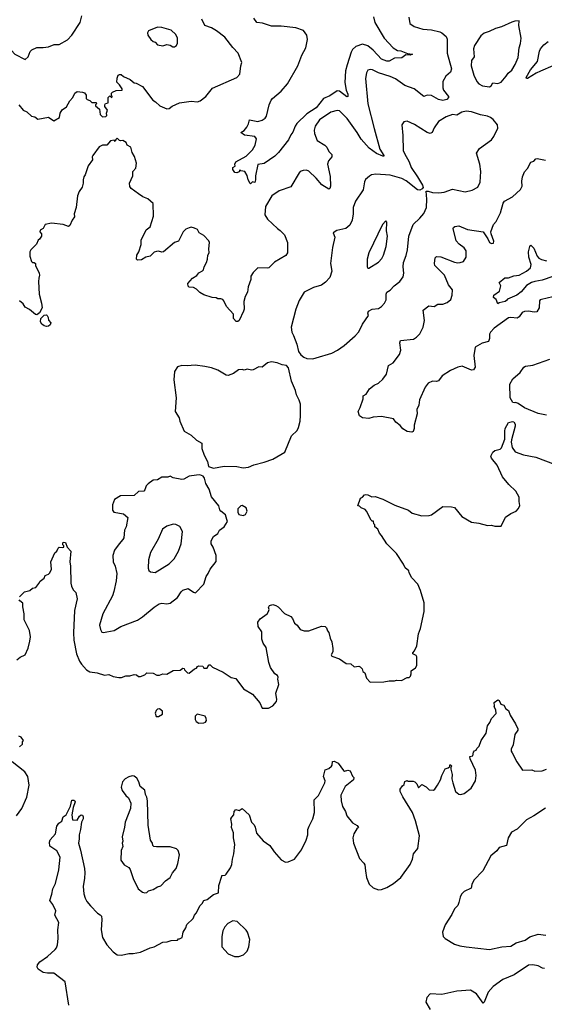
# Model space of a CAD drawing. Extents: x 1954678 to 2060275, y 904822 to 1016299.
# Tile 417 of 467: x 2049282 to 2054243, y 969543 to 978850. Entities that reach past the tile are written whole.
import ezdxf

# ---------------------------------------------------------------- set-up
doc = ezdxf.new("R2010")
doc.units = 0

msp = doc.modelspace()

# ---------------------------------------------------------------- linework, layer by layer
at = {"layer": '0CON20XD'}
for points in [[(2052962.5, 978875), (2052972.5, 978815), (2053012.5, 978785), (2053095, 978759.2), (2053175, 978754.3), (2053255, 978734.3), (2053275.5, 978725.5), (2053315, 978691.2), (2053325.7, 978665), (2053323.1, 978535), (2053367.1, 978385), (2053356, 978355), (2053313.3, 978315), (2053283.5, 978266.5), (2053284.4, 978205), (2053290, 978185), (2053337.1, 978125), (2053338.6, 978115), (2053321.2, 978095), (2053283.1, 978086.9), (2053242.5, 978095), (2053175, 978134.4), (2053135, 978138.1), (2053102.7, 978122.7), (2053013.8, 978195), (2052925, 978226.5), (2052835, 978291.1), (2052785, 978313.5), (2052676.8, 978346.8), (2052620, 978375), (2052595, 978379.5), (2052575, 978372.9), (2052561.5, 978348.5), (2052552.1, 978295), (2052573.6, 978055), (2052635, 977822.5), (2052687.5, 977625), (2052725.8, 977565), (2052725, 977560), (2052715, 977559.2), (2052655, 977586.5), (2052586.9, 977636.9), (2052512, 977722), (2052473.8, 977785), (2052379.5, 977915), (2052305, 977987.1), (2052285, 977991.4), (2052225, 977976.7), (2052116.9, 977903.1), (2052075.7, 977845), (2052067.1, 977805), (2052069.2, 977775), (2052095, 977708.8), (2052167.5, 977665), (2052185.7, 977645), (2052205.4, 977605.4), (2052232.9, 977575), (2052232.9, 977555), (2052202.2, 977515), (2052194.5, 977485), (2052216.8, 977366.8), (2052222.5, 977275), (2052215.6, 977254.4), (2052205, 977248), (2052138.1, 977288.1), (2052085, 977353.1), (2052015, 977419.2), (2051995, 977427.5), (2051964.3, 977425.7), (2051935.6, 977414.4), (2051925, 977403.8), (2051845, 977269.2), (2051735, 977232.2), (2051666.3, 977183.7), (2051606.4, 977085), (2051601.1, 977005), (2051625, 976963.3), (2051720, 976875), (2051746.9, 976856.9), (2051785.5, 976815.5), (2051814, 976745), (2051813.8, 976645), (2051799.3, 976620.7), (2051692.7, 976557.3), (2051637.5, 976505), (2051625, 976500), (2051535, 976503.3), (2051488.8, 976461.2), (2051467.5, 976425), (2051466.7, 976395), (2051443.3, 976325), (2051438, 976275), (2051415, 976232.5), (2051401.2, 976185), (2051403.8, 976115), (2051399.2, 976095), (2051356.7, 976005), (2051345, 975996.2), (2051328.3, 975998.3), (2051303.3, 976025), (2051305, 976066.7), (2051239.3, 976139.3), (2051213.6, 976193.6), (2051202.5, 976205), (2051185, 976212.5), (2051155, 976210), (2051141.7, 976221.7), (2051103, 976223), (2051025, 976250), (2050985, 976270), (2050955, 976303.3), (2050925, 976318), (2050885, 976322.5), (2050875, 976330), (2050873.3, 976355), (2050915, 976407.5), (2050956.9, 976433.1), (2050975, 976456.2), (2051012.5, 976475), (2051020, 976485), (2051026.2, 976515), (2051048.8, 976555), (2051058.8, 976585), (2051062.5, 976625), (2051074, 976645), (2051070, 976685), (2051076.2, 976745), (2051070.5, 976760.5), (2051025, 976810), (2050980, 976835), (2050965, 976867.5), (2050935, 976880), (2050905, 976888.8), (2050885, 976883.8), (2050855, 976870), (2050826.9, 976843.1), (2050785, 976756.7), (2050747.7, 976742.3), (2050642.5, 976655), (2050625, 976652), (2050595, 976662), (2050575, 976660), (2050555, 976653.8), (2050515, 976616), (2050475, 976606), (2050435, 976580.8), (2050396.7, 976576.7), (2050387.5, 976585), (2050391.2, 976625), (2050408.8, 976655), (2050432.5, 976725), (2050432.7, 976767.3), (2050480, 976865), (2050515, 976892.5), (2050547, 976993), (2050546.1, 977113.9), (2050495, 977156.2), (2050447.5, 977175), (2050405, 977203.8), (2050337.5, 977255), (2050324.1, 977274.1), (2050320, 977305), (2050353.3, 977375), (2050353.8, 977415), (2050382, 977448), (2050386.2, 977495), (2050367.7, 977557.7), (2050346.2, 977595), (2050333.6, 977643.6), (2050300, 977665), (2050288.3, 977688.3), (2050257, 977707), (2050235, 977703.3), (2050225, 977707.5), (2050205, 977730), (2050191.7, 977718.3), (2050185, 977700), (2050175, 977710), (2050140, 977705), (2050107.5, 977665), (2050065, 977663.3), (2050035, 977646.7), (2049973.8, 977565), (2049968.8, 977555), (2049972.5, 977525), (2049930.3, 977469.7), (2049901.2, 977385), (2049888.8, 977365), (2049882, 977335), (2049883.9, 977303.9), (2049874.2, 977265.8), (2049845, 977226.7), (2049829.2, 977185), (2049815.9, 977074.1), (2049796.7, 977015), (2049800.8, 976985), (2049778.8, 976955), (2049756.7, 976905), (2049745, 976893.8), (2049695, 976914), (2049583.9, 976926.1), (2049525, 976912.5), (2049505, 976877.5), (2049475, 976860), (2049472.5, 976845), (2049490, 976825), (2049487.5, 976805), (2049470, 976775), (2049457.5, 976765), (2049443, 976727), (2049387.5, 976675), (2049380, 976655), (2049380, 976615), (2049393.3, 976565), (2049403.9, 976553.9), (2049420, 976555), (2049432.5, 976545), (2049433.3, 976525), (2049466.2, 976455), (2049470, 976435), (2049464, 976406), (2049460, 976375), (2049465.8, 976255), (2049490.3, 976170.3), (2049494.4, 976125), (2049471.4, 976078.6), (2049445, 976060.6), (2049432.5, 976062.5), (2049375, 976112), (2049335, 976133.8), (2049316.2, 976165), (2049281.7, 976191.7)], [(2049335, 978473.3), (2049362.3, 978497.7), (2049381.7, 978548.3), (2049397.5, 978565), (2049445, 978585.8), (2049505, 978586.2), (2049555, 978594), (2049610, 978615), (2049655, 978616), (2049735, 978660), (2049774, 978705), (2049854.2, 978825), (2049871.4, 978885)], [(2052627.7, 978877.7), (2052640, 978825), (2052727.5, 978675), (2052814.1, 978584.1), (2052855, 978559.4), (2052886.7, 978555), (2052950.7, 978530.7), (2052995.9, 978524.1), (2052975, 978514), (2052935, 978516.7), (2052895, 978489.2), (2052827.5, 978485), (2052775, 978459.4), (2052755, 978458.1), (2052705, 978478), (2052625, 978562.5), (2052575, 978602), (2052525, 978618), (2052462.1, 978597.9), (2052430.9, 978569.1), (2052416.7, 978543.3), (2052377.5, 978422.5), (2052363.2, 978366.8), (2052357.7, 978255), (2052369.1, 978185), (2052385.5, 978145), (2052385, 978122.5), (2052375, 978122), (2052305, 978173.2), (2052285, 978176.8), (2052215, 978131.1), (2052156.4, 978103.6), (2052085, 978015.3), (2051999.2, 977960.8), (2051902.8, 977867.2), (2051886.7, 977845), (2051865, 977787.5), (2051845, 977762.5), (2051824.4, 977715), (2051730.6, 977595), (2051695, 977561.4), (2051595, 977491.2), (2051535, 977481.2), (2051511.4, 977375), (2051512, 977335), (2051505, 977310), (2051485, 977317.5), (2051465, 977297.5), (2051460.7, 977300.7), (2051444, 977335), (2051435, 977377.5), (2051410, 977415), (2051375, 977420), (2051365, 977430), (2051357.5, 977412.5), (2051335, 977403.3), (2051316.4, 977406.4), (2051297.5, 977435), (2051298.3, 977451.7), (2051320, 977465), (2051317.5, 977485), (2051327.5, 977505), (2051425, 977560), (2051485, 977620), (2051507.8, 977665), (2051522.5, 977725), (2051505, 977745.8), (2051409.5, 977759.5), (2051373.3, 977785), (2051405.9, 977804.1), (2051431.2, 977835), (2051446.2, 977865), (2051455, 977902.5), (2051535, 977888), (2051575, 977900), (2051605, 977920), (2051615, 977937.5), (2051641.4, 978045), (2051661.7, 978088.3), (2051674, 978106), (2051755, 978175.7), (2051815.3, 978244.7), (2051912.9, 978415), (2051949.1, 978515), (2051987.1, 978585), (2052003.2, 978663.2), (2051996.7, 978705), (2051965, 978747.5), (2051895, 978772.1), (2051755, 978790), (2051665, 978790), (2051577.4, 978817.4), (2051525, 978822), (2051498, 978865)], [(2049066.2, 978865), (2049060, 978835), (2049020, 978775), (2049023.3, 978745), (2049007, 978703), (2049015, 978677.5), (2049076.4, 978616.4), (2049165, 978586.7), (2049205, 978560), (2049236.7, 978525), (2049335, 978473.3)], [(2049605, 977893.3), (2049660, 977925), (2049666.2, 977965), (2049685, 977997.5), (2049725, 978027.5), (2049755.9, 978084.1), (2049786.2, 978115), (2049803.3, 978155), (2049825, 978170), (2049876.1, 978166.1), (2049895, 978157.5), (2049912.5, 978135), (2049912.5, 978105), (2049920, 978095), (2049945, 978087.5), (2049965, 978067.5), (2050006.4, 978066.4), (2050010, 978055), (2050000, 978045), (2050000, 978035), (2050037.5, 978005), (2050042.5, 977955), (2050065, 977932.5), (2050096.1, 977933.9), (2050107.5, 977945), (2050102.5, 977965), (2050112.5, 977995), (2050088.3, 978028.3), (2050087.5, 978045), (2050095, 978057.5), (2050120, 978065), (2050120, 978115), (2050135, 978130), (2050155, 978110), (2050157.5, 978125), (2050150, 978135), (2050150, 978155), (2050160, 978165), (2050195, 978180), (2050250, 978185), (2050250, 978195), (2050226.7, 978235), (2050200.7, 978260.7), (2050202.7, 978297.3), (2050213.3, 978325), (2050225, 978333.3), (2050240.7, 978330.7), (2050265, 978312.5), (2050327.5, 978285), (2050363.9, 978253.9), (2050385, 978250), (2050445, 978220), (2050540.5, 978090.5), (2050567.5, 978075), (2050607.5, 978035), (2050675, 978006.7), (2050695, 978010), (2050725, 978032.5), (2050795, 978063.3), (2050905, 978078.8), (2050965, 978073.8), (2050987.7, 978082.3), (2051042.5, 978125), (2051105, 978203.8), (2051336.7, 978305), (2051363.3, 978335), (2051374, 978415), (2051384.2, 978445), (2051349.2, 978535), (2051297.5, 978587.5), (2051220.8, 978685), (2051145, 978744.4), (2051095, 978773.1), (2051034.4, 978794.4), (2051006.3, 978856.3)], [(2050732, 978592), (2050745, 978593.3), (2050765, 978606.7), (2050775, 978627.5), (2050775.7, 978675), (2050759.1, 978709.1), (2050715, 978750), (2050625, 978776.2), (2050585, 978778.8), (2050500, 978745), (2050492.5, 978725), (2050493.3, 978705), (2050521.2, 978661.2), (2050545, 978642.5), (2050565, 978637.5), (2050585, 978612.5), (2050635, 978602.5), (2050675, 978616.2), (2050705, 978610), (2050732, 978592)], [(2053725, 978214.3), (2053740, 978225), (2053756.7, 978253.3), (2053805, 978246.7), (2053835, 978259.4), (2053882.9, 978315), (2053900.8, 978345), (2053936.4, 978373.6), (2053968.1, 978425), (2053995, 978492.5), (2054005.7, 978585), (2054019.4, 978625), (2054024.2, 978674.2), (2054000.8, 978795), (2054005, 978840), (2053965, 978837.5), (2053935, 978827.1), (2053838.6, 978781.4), (2053781.8, 978768.2), (2053723, 978737), (2053675, 978722.9), (2053643.8, 978696.2), (2053584.4, 978605), (2053574.5, 978575), (2053579.7, 978500.3), (2053554.6, 978465.4), (2053552.8, 978412.8), (2053575.7, 978325), (2053605.5, 978265.5), (2053623.6, 978243.6), (2053657.5, 978225), (2053725, 978214.3)], [(2054325, 978413.1), (2054207.7, 978362.3), (2054165.6, 978345), (2054085, 978294.4), (2054074.2, 978294.2), (2054072.7, 978302.7), (2054112.1, 978375), (2054177.5, 978455), (2054197.3, 978552.7), (2054208.5, 978575), (2054238.3, 978611.7), (2054279.4, 978645)], [(2049273.8, 978045), (2049314.5, 977994.5), (2049348.8, 977978.8), (2049395, 977936.7), (2049425, 977931.2), (2049455, 977910), (2049555, 977928.8), (2049605, 977893.3)], [(2052055, 975645.6), (2052085, 975652.5), (2052235, 975697.5), (2052288.8, 975725), (2052349.1, 975770.9), (2052455, 975861.2), (2052489.1, 975900.9), (2052525, 975973.3), (2052581.2, 976055), (2052575.8, 976075.8), (2052579.2, 976095), (2052616.3, 976113.7), (2052675, 976118.5), (2052705, 976137.5), (2052730.9, 976169.1), (2052746.6, 976203.4), (2052748.1, 976255), (2052755, 976273.8), (2052785.5, 976294.5), (2052822.5, 976335), (2052878, 976375), (2052909.7, 976420.3), (2052915.6, 976455), (2052908.9, 976515), (2052911.9, 976555), (2052938, 976622), (2052950.6, 976675), (2052963.1, 976805), (2053004.3, 976915), (2053065, 976972.9), (2053103.6, 977016.4), (2053130, 977075), (2053132.3, 977152.3), (2053125, 977227.5), (2053145, 977230), (2053185, 977216), (2053245, 977212), (2053295, 977219.2), (2053375, 977247.1), (2053495, 977224), (2053561.7, 977238.3), (2053615, 977267.5), (2053636.1, 977313.9), (2053642.5, 977415), (2053634.2, 977485), (2053603, 977587), (2053628.8, 977631.2), (2053744, 977715), (2053766.2, 977745), (2053803.3, 977825), (2053800, 977855), (2053758.8, 977905), (2053735.5, 977925.5), (2053705, 977939.2), (2053640.3, 977950.3), (2053555, 977978.6), (2053505, 977984.2), (2053463.3, 977975), (2053415, 977948.6), (2053375.8, 977954.2), (2053315, 977931.9), (2053243.8, 977886.2), (2053202.6, 977827.4), (2053184, 977785), (2053165, 977775.7), (2053134, 977785), (2053015, 977860.8), (2052945, 977890), (2052915, 977883.3), (2052896.2, 977855), (2052905.7, 977755), (2052908.9, 977615), (2052920, 977585), (2052966.2, 977506.2), (2052985, 977452), (2053045.6, 977365), (2053091.2, 977285), (2053096.2, 977265), (2053089.2, 977250.8), (2053065, 977238.8), (2053045, 977241.2), (2052936.3, 977326.3), (2052895, 977347.5), (2052785, 977381.1), (2052648.8, 977388.8), (2052607.7, 977382.3), (2052589.2, 977370.8), (2052552, 977338), (2052542.9, 977317.1), (2052528.9, 977241.1), (2052457.5, 977135), (2052436, 977075), (2052435.6, 977015.6), (2052425.5, 976954.5), (2052405, 976906.2), (2052367.5, 976875), (2052282.7, 976857.3), (2052247.5, 976835), (2052263.3, 976795), (2052239.2, 976695), (2052222, 976545), (2052233, 976473), (2052215, 976412), (2052175, 976368.6), (2052135, 976341.4), (2052061.3, 976318.7), (2051973.3, 976275), (2051925.8, 976194.2), (2051894, 976115), (2051850.8, 975945), (2051857.3, 975897.3), (2051870, 975865), (2051903.9, 975783.9), (2051918.8, 975715), (2051942, 975682), (2051968.8, 975658.8), (2051997.3, 975647.3), (2052055, 975645.6)], [(2053062.4, 975257.6), (2053055.8, 975205), (2053038, 975165), (2053040, 975125), (2053013.9, 975016.1), (2053013.3, 974985), (2053003, 974957), (2052989.3, 974950.7), (2052945, 974956.7), (2052905, 974983.8), (2052880, 975015), (2052838.8, 975045), (2052817.7, 975077.7), (2052705, 975100), (2052625, 975092), (2052585, 975080), (2052525, 975086.7), (2052496.4, 975106.4), (2052483.3, 975145), (2052503.3, 975185), (2052530, 975265), (2052530, 975295), (2052559.3, 975310.7), (2052589.7, 975360.3), (2052634.3, 975395.7), (2052675, 975413.3), (2052717.7, 975452.3), (2052749.5, 975500.5), (2052769.5, 975580.5), (2052812.7, 975607.3), (2052873.8, 975685), (2052888, 975725), (2052876.7, 975795), (2052884, 975816), (2053005, 975830.8), (2053035, 975850), (2053065, 975882), (2053098.6, 975945), (2053110.8, 976005), (2053096.7, 976105), (2053152.5, 976145), (2053200.8, 976139.2), (2053235, 976162), (2053285, 976160.8), (2053325, 976176), (2053358, 976205), (2053372.5, 976245), (2053374, 976295), (2053338, 976345), (2053300.8, 976435), (2053207, 976527), (2053204.3, 976545.7), (2053212.3, 976597.7), (2053225, 976610), (2053265, 976607.5), (2053395, 976558), (2053425, 976552.5), (2053446.8, 976553.2), (2053478, 976565), (2053504.4, 976605), (2053504.4, 976665), (2053485, 976694.2), (2053437.6, 976727.6), (2053410.3, 976760.3), (2053381.2, 976875), (2053384.2, 976885.8), (2053397.5, 976895), (2053435, 976900), (2053516.7, 976866.7), (2053665, 976843.3), (2053709.2, 976779.2), (2053725, 976742.5), (2053745, 976733.3), (2053763, 976737), (2053766.2, 976755), (2053740, 976825), (2053738.8, 976845), (2053761.2, 976915), (2053788.9, 976941.1), (2053830, 977025), (2053852.5, 977115), (2053866.2, 977135), (2053943.8, 977175), (2054016.6, 977243.4), (2054032.5, 977275), (2054029.2, 977325), (2054036.2, 977365), (2054057.3, 977412.7), (2054085.7, 977444.3), (2054115, 977503.3), (2054145, 977513.3), (2054163.3, 977535), (2054175, 977537.5), (2054255, 977522.9)], [(2052575, 976500), (2052585, 976502.5), (2052675, 976557.5), (2052706, 976594), (2052721.5, 976625), (2052747.5, 976705), (2052759.2, 976805), (2052751.2, 976855), (2052752.5, 976935), (2052745, 976950), (2052713.3, 976915), (2052582.5, 976645), (2052566.7, 976585), (2052567.5, 976515), (2052575, 976500)], [(2054325, 976423.8), (2054222.5, 976387.5), (2054155, 976376.7), (2054120.5, 976365), (2054075, 976337.3), (2054025, 976278.1), (2053984.4, 976245), (2053895, 976207.5), (2053884.2, 976195.8), (2053872.5, 976185), (2053817.5, 976172.5), (2053805, 976162.5), (2053787.5, 976205), (2053763.3, 976225), (2053766.7, 976245), (2053818, 976285), (2053830.8, 976335), (2053817.5, 976365), (2053870.9, 976409.1), (2053905, 976408.6), (2053955, 976428.9), (2054005, 976435.5), (2054075, 976471.8), (2054112.5, 976505), (2054119.5, 976535), (2054096.5, 976605), (2054094.4, 976655), (2054105, 976707.5), (2054115, 976717.5), (2054145, 976690), (2054175.9, 976615.9), (2054192.2, 976595), (2054215, 976583.1), (2054265, 976571.5)], [(2054325, 976230), (2054215, 976206), (2054205, 976203.3), (2054197.7, 976192.3), (2054194.2, 976125.8), (2054172.3, 976087.7), (2054145.9, 976084.1), (2054095, 976093.3), (2054055, 976090.6), (2054035, 976080.8), (2054005, 976042.5), (2053985, 976027.5), (2053925, 976035.7), (2053905, 976031.4), (2053769.2, 975935), (2053732.9, 975895), (2053723.6, 975876.4), (2053725.5, 975835), (2053715, 975808.8), (2053655, 975791.9), (2053590, 975755), (2053575.5, 975675), (2053589.4, 975565), (2053575, 975540), (2053555, 975537.5), (2053465, 975574), (2053425, 975565.8), (2053355, 975534.3), (2053278, 975485), (2053243.3, 975435), (2053225, 975429.2), (2053185, 975433.1), (2053145, 975414.3), (2053117.8, 975375), (2053062.4, 975257.6)], [(2049535, 975950), (2049515, 975956.2), (2049493.4, 975973.4), (2049479.2, 975995), (2049484, 976025), (2049515, 976058), (2049535, 976061.2), (2049543.3, 976055), (2049553.3, 976035), (2049555, 976010), (2049576.2, 975985), (2049570, 975965), (2049555, 975953.8), (2049535, 975950)], [(2051115, 974610), (2051215, 974631.1), (2051334.3, 974625.7), (2051395, 974614.4), (2051445, 974621.5), (2051495, 974641.9), (2051593.6, 974666.4), (2051675.5, 974694.5), (2051789.7, 974760.3), (2051852.5, 974917.5), (2051905, 974967.5), (2051918, 974995), (2051933.3, 975055), (2051938.3, 975108.3), (2051936.2, 975215), (2051926.7, 975253.3), (2051900, 975305), (2051892, 975345), (2051852.7, 975432.7), (2051825, 975560), (2051805, 975580), (2051765, 975586), (2051715.7, 975605.7), (2051665, 975615.8), (2051625, 975606), (2051575, 975564), (2051545, 975567.5), (2051490.6, 975539.4), (2051475, 975537.3), (2051435, 975547.3), (2051405, 975538.5), (2051385, 975544.1), (2051351.1, 975538.9), (2051305, 975504), (2051255, 975487.5), (2051235, 975490.8), (2051155, 975537.5), (2051095, 975559.2), (2051032.7, 975572.7), (2050943, 975583), (2050865, 975576.9), (2050815, 975582.5), (2050775, 975568.8), (2050746.2, 975525), (2050739.2, 975445), (2050761.2, 975275), (2050753.8, 975145), (2050790, 975085), (2050796, 975055), (2050838.9, 974958.9), (2050903, 974923), (2050955, 974876.2), (2051005, 974846.7), (2051006, 974795), (2051025.8, 974735), (2051058, 974675), (2051066.7, 974626.7), (2051115, 974610)], [(2054265, 975112.9), (2054185, 975126.2), (2054055, 975181.2), (2053995, 975223.3), (2053975, 975232.5), (2053965, 975227.5), (2053945, 975232.5), (2053920, 975275), (2053916.2, 975405), (2053944.2, 975455), (2054015, 975514.2), (2054048, 975565), (2054065, 975574.4), (2054135, 975583.5), (2054295, 975641.4)], [(2049280, 973395), (2049329.3, 973440.7), (2049377, 973453), (2049403.9, 973476.1), (2049435, 973482.5), (2049465, 973520), (2049475, 973542.5), (2049515, 973570), (2049524.1, 973595.9), (2049555, 973610), (2049567.3, 973622.7), (2049583.6, 973656.4), (2049576.2, 973725), (2049615, 973810), (2049633.6, 973826.4), (2049647.5, 973855), (2049655, 973862.5), (2049685, 973860), (2049700, 973865), (2049700, 973875), (2049690, 973885), (2049690, 973905), (2049695, 973910), (2049717, 973907), (2049732.5, 973865), (2049766.2, 973825), (2049757.5, 973725), (2049764.2, 973685), (2049766, 973525), (2049772, 973495), (2049789.3, 973459.3), (2049813.9, 973433.9), (2049825.8, 973375), (2049799.4, 973265), (2049790, 973055), (2049795.3, 972985), (2049818.5, 972855), (2049847.1, 972787.1), (2049867.2, 972757.2), (2049915, 972704), (2049945, 972685.8), (2050015.6, 972675.6), (2050085, 972653.8), (2050125, 972661.2), (2050165, 972641.2), (2050220.5, 972630.5), (2050245, 972631.2), (2050285, 972646.2), (2050325, 972646.7), (2050365, 972661.2), (2050386.1, 972656.1), (2050405, 972640), (2050425, 972641.2), (2050465, 972657.5), (2050485, 972677.5), (2050545, 972673.3), (2050580, 972655), (2050605, 972652.5), (2050635, 972667.5), (2050675, 972663.8), (2050735, 972698.8), (2050799.3, 972700.7), (2050825, 972720), (2050838.3, 972718.3), (2050840, 972705), (2050870, 972675), (2050885, 972672.5), (2050935, 972712.5), (2050955, 972720), (2050963.6, 972736.4), (2050975, 972742.5), (2051015, 972737.5), (2051025, 972720), (2051055, 972720), (2051060, 972735), (2051075, 972750), (2051085, 972750), (2051105, 972730), (2051205, 972682.5), (2051282.3, 972632.3), (2051325, 972623.3), (2051400, 972525), (2051482.5, 972475), (2051552.3, 972392.3), (2051575, 972341.2), (2051635, 972342.2), (2051675.6, 972365), (2051710.8, 972405), (2051713.8, 972425), (2051704, 972485), (2051733.8, 972565), (2051723.3, 972615), (2051727.5, 972635), (2051719.3, 972649.3), (2051695, 972667.5), (2051653.8, 972725), (2051638.8, 972775), (2051613.8, 972915), (2051586.2, 972956.2), (2051571.2, 972995), (2051572.5, 973065), (2051536.7, 973115), (2051533.8, 973155), (2051555, 973186.7), (2051623.8, 973235), (2051636.2, 973255), (2051641.2, 973275), (2051636.7, 973295), (2051645, 973312.5), (2051675, 973321.2), (2051705, 973313.3), (2051725, 973300), (2051785, 973237.5), (2051845, 973207.5), (2051860.7, 973190.7), (2051882.5, 973145), (2051907.7, 973127.7), (2051936.1, 973086.1), (2051973.9, 973073.9), (2052016.1, 973073.9), (2052135, 973116.7), (2052170, 973115), (2052185, 973100), (2052193, 973073), (2052207, 973057), (2052217.5, 973005), (2052235, 972970), (2052243.8, 972905), (2052242.5, 972875), (2052227.5, 972845), (2052233.3, 972835), (2052305, 972807.5), (2052370, 972765), (2052415, 972760), (2052445, 972733.8), (2052488.8, 972738.8), (2052503, 972733), (2052520, 972715), (2052527, 972687), (2052546.2, 972675), (2052561.2, 972625), (2052595, 972586.7), (2052725, 972591.2), (2052775, 972600), (2052825, 972600), (2052845, 972606.7), (2052893, 972603), (2052945, 972632.5), (2052965, 972633.3), (2052976.7, 972645), (2052983.3, 972665), (2052983.3, 972695), (2053026.4, 972723.6), (2053037.5, 972745), (2053036.4, 972826.4), (2053030, 972840), (2053000, 972855), (2053000, 972865), (2053015, 972883.3), (2053037.5, 972932.5), (2053054.5, 973045.5), (2053072, 973095), (2053108, 973255), (2053108.3, 973338.3), (2053073.9, 973453.9), (2053046.2, 973515), (2052990, 973575), (2052965, 973620), (2052960.7, 973640.7), (2052927.7, 973667.7), (2052912.3, 973702.3), (2052845, 973802.5), (2052752.5, 973895), (2052703.6, 973973.6), (2052683.3, 973995), (2052670, 974035), (2052640, 974055), (2052640, 974075), (2052630, 974085), (2052628.3, 974108.3), (2052615, 974110), (2052605, 974120), (2052562.5, 974205), (2052550, 974220), (2052510, 974235), (2052495, 974250), (2052480, 974255), (2052503.9, 974326.1), (2052525, 974337.5), (2052541.7, 974358.3), (2052555, 974361.2), (2052575, 974360), (2052610.7, 974340.7), (2052645, 974343.3), (2052715, 974318.8), (2052831.2, 974261.2), (2052957.5, 974215), (2052995, 974184), (2053085, 974161.2), (2053153, 974163), (2053175, 974170), (2053283, 974247), (2053366.4, 974246.4), (2053395, 974237.5), (2053463.2, 974153.2), (2053555, 974099.2), (2053625, 974091.4), (2053705, 974069.2), (2053745, 974071.4), (2053776.4, 974063.6), (2053835, 974062.5), (2053875, 974148), (2053925, 974181.2), (2053977.3, 974202.7), (2054000.5, 974229.5), (2054011.7, 974258.3), (2054004.1, 974295.9), (2054006, 974335), (2053974.3, 974394.3), (2053908, 974455), (2053847.3, 974527.3), (2053798.7, 974638.7), (2053743.3, 974705), (2053737.5, 974725), (2053755, 974762.5), (2053775, 974776.7), (2053825, 974790), (2053838.3, 974801.7), (2053868.8, 974885), (2053868.3, 974961.7), (2053873.8, 974985), (2053905, 975043.3), (2053943, 975053), (2053955, 975050), (2053966.2, 975025), (2053966.4, 975006.4), (2053931.7, 974878.3), (2053931.2, 974855), (2053938, 974805), (2053967.5, 974765), (2054045, 974738), (2054164.1, 974714.1), (2054345, 974646)], [(2050075, 973056.2), (2050105, 973064.2), (2050175, 973075.7), (2050237.4, 973112.6), (2050396.7, 973175), (2050445, 973205.8), (2050553, 973297), (2050601.1, 973328.9), (2050625, 973334.4), (2050675, 973329.2), (2050705.7, 973334.3), (2050775, 973388.8), (2050808.3, 973441.7), (2050825, 973456), (2050875, 973473.3), (2050925, 973437.5), (2050945, 973432.5), (2051023.8, 973515), (2051046, 973585), (2051066.2, 973615), (2051083, 973657), (2051141.7, 973728.3), (2051140.8, 973785), (2051113, 973863), (2051092, 973895), (2051092, 973925), (2051115, 973963.3), (2051157.5, 973992.5), (2051173.3, 974025), (2051217.5, 974055), (2051247.5, 974105), (2051242.5, 974125), (2051228.3, 974168.3), (2051185, 974203.3), (2051176.1, 974216.1), (2051166.1, 974256.1), (2051095, 974341.2), (2051072.6, 974412.6), (2051043.8, 974465), (2051031.2, 974515), (2051016.1, 974536.1), (2050985, 974546.2), (2050955, 974546), (2050885, 974534), (2050835, 974506.2), (2050815, 974503.3), (2050735, 974520), (2050705, 974533.8), (2050683.6, 974526.4), (2050625, 974526.7), (2050585, 974500), (2050543.8, 974496.2), (2050495.9, 974464.1), (2050478.8, 974445), (2050466.2, 974405), (2050456.8, 974393.2), (2050405, 974390), (2050365, 974353.8), (2050235, 974348.8), (2050180, 974315), (2050160, 974265), (2050161.2, 974215), (2050173.3, 974195), (2050265, 974178.8), (2050304, 974144), (2050290, 974055), (2050274.3, 974025), (2050266.4, 973953.6), (2050258.6, 973935), (2050224.2, 973895), (2050180, 973835), (2050164.4, 973785), (2050166.9, 973725), (2050184.3, 973685), (2050201.9, 973615), (2050194.5, 973545), (2050173.3, 973445), (2050160.6, 973405), (2050068.9, 973235), (2050036, 973125), (2050046.2, 973085), (2050060.5, 973060.5), (2050075, 973056.2)], [(2051395, 974164), (2051418, 974172), (2051433.3, 974205), (2051423.3, 974235), (2051385, 974258.8), (2051372.5, 974255), (2051346.7, 974225), (2051343.8, 974195), (2051355, 974172.5), (2051395, 974164)], [(2050565, 973624), (2050696.2, 973705), (2050744, 973755), (2050784.2, 973825), (2050810, 973895), (2050821.7, 974011.7), (2050797.7, 974057.7), (2050757.7, 974077.7), (2050735, 974081.2), (2050675, 974063.8), (2050633.3, 974035), (2050591.3, 973938.7), (2050520.6, 973815), (2050501.4, 973745), (2050496, 973665), (2050503.9, 973643.9), (2050519.3, 973629.3), (2050565, 973624)], [(2049255, 972800), (2049287.5, 972825), (2049333.9, 972846.1), (2049361.7, 972908.3), (2049380, 972975), (2049384, 973015), (2049376.2, 973075), (2049326.1, 973176.1), (2049323.6, 973233.6), (2049311.7, 973298.3), (2049313, 973333), (2049282.5, 973355), (2049277, 973367)], [(2049745.8, 969535), (2049714.1, 969754.1), (2049605, 969836.2), (2049545, 969836), (2049505, 969843.8), (2049457.5, 969875), (2049447.5, 969895), (2049450, 969915), (2049473.3, 969945), (2049545, 969993.8), (2049618.9, 970061.1), (2049630.8, 970075), (2049641.4, 970105), (2049647.5, 970165), (2049642.2, 970245), (2049652.9, 970315), (2049616, 970385), (2049625, 970426.7), (2049595.6, 970485.6), (2049566.2, 970525), (2049585.7, 970585), (2049595.7, 970635), (2049622, 970685), (2049653.3, 970815), (2049665.7, 970934.3), (2049634.3, 970994.3), (2049566.4, 971036.4), (2049563.3, 971075), (2049571.2, 971098.8), (2049620, 971155), (2049633.3, 971225), (2049653.6, 971256.4), (2049680, 971275), (2049692.5, 971315), (2049722.5, 971335), (2049763.3, 971415), (2049776.7, 971473.3), (2049795, 971473.8), (2049805, 971466.7), (2049807.5, 971455), (2049787.7, 971402.3), (2049774, 971335), (2049782.5, 971285), (2049825, 971283.3), (2049847.7, 971322.3), (2049865, 971333.3), (2049875, 971330), (2049882, 971315), (2049881.4, 971295), (2049865.7, 971265), (2049858.8, 971195), (2049843.8, 971145), (2049846.1, 971106.1), (2049839.2, 971065), (2049858.7, 970998.7), (2049894.4, 970825), (2049900, 970785), (2049896.9, 970735), (2049883.5, 970655), (2049887.6, 970587.6), (2049901.2, 970545), (2049918, 970515), (2049953.4, 970473.4), (2050016.7, 970405), (2050045, 970388.8), (2050055.7, 970375.7), (2050060, 970345), (2050052.7, 970245), (2050064.7, 970174.7), (2050105, 970104.4), (2050165, 970040), (2050205, 970009.2), (2050245, 970007.5), (2050315, 970024), (2050355, 970022.5), (2050425, 970036), (2050515, 970076), (2050555, 970086.2), (2050635, 970131.2), (2050676.4, 970133.6), (2050713.9, 970146.1), (2050775, 970150), (2050785, 970160), (2050795, 970160), (2050817.5, 970175), (2050827.5, 970225), (2050852.5, 970265), (2050863.9, 970296.1), (2050922.5, 970355), (2050933.9, 970386.1), (2050952.5, 970405), (2050987.5, 970475), (2051007.5, 970495), (2051025, 970522.5), (2051055, 970532.5), (2051115, 970580), (2051162.5, 970595), (2051166.7, 970665), (2051192.5, 970755), (2051195, 970760), (2051225, 970763.3), (2051235, 970772.5), (2051276.1, 970833.9), (2051288.8, 970865), (2051294.1, 970915.9), (2051308.8, 970965), (2051316.1, 971053.9), (2051304.2, 971115), (2051303.8, 971165), (2051286.7, 971215), (2051290, 971245), (2051280, 971295), (2051287, 971313), (2051306.1, 971333.9), (2051310, 971365), (2051325, 971382.5), (2051356.4, 971373.6), (2051385, 971392.5), (2051452.5, 971335), (2051474.1, 971264.1), (2051498.3, 971238.3), (2051507.7, 971217.7), (2051520.8, 971160.8), (2051585, 971087.5), (2051647.5, 971045), (2051687.5, 970985), (2051755, 970907.5), (2051795, 970887.5), (2051821.7, 970888.3), (2051880, 970915), (2051948.3, 971001.7), (2051991.2, 971095), (2052006.7, 971145), (2052006.2, 971195), (2052020, 971225), (2052053.8, 971295), (2052070, 971355), (2052066.2, 971475), (2052108.8, 971515), (2052168.8, 971635), (2052170, 971655), (2052156.2, 971695), (2052171.7, 971758.3), (2052205, 971772.5), (2052230, 971795), (2052237, 971803), (2052241.7, 971838.3), (2052255, 971840), (2052293, 971823), (2052345, 971752.5), (2052355, 971747.5), (2052385, 971756.2), (2052408.3, 971748.3), (2052429.3, 971699.3), (2052442.5, 971685), (2052440, 971665), (2052359.3, 971600.7), (2052320.3, 971519.7), (2052320.8, 971465), (2052335, 971412.5), (2052362, 971365), (2052376.2, 971325), (2052429.4, 971259.4), (2052475, 971233.3), (2052487.5, 971215), (2052470, 971200), (2052443.3, 971155), (2052432.5, 971115), (2052437.5, 971065), (2052495, 970920), (2052536.7, 970876.7), (2052545, 970860), (2052553.3, 970805), (2052560.7, 970740.7), (2052588, 970678), (2052625, 970643.8), (2052674.1, 970624.1), (2052705, 970627.5), (2052752.8, 970647.2), (2052815.8, 970685), (2052887.2, 970742.8), (2052974.7, 970865.3), (2052998.2, 970915), (2053006.4, 970965), (2053046.7, 971015), (2053064.3, 971134.3), (2053025, 971277.5), (2052996, 971355), (2052903.9, 971503.9), (2052880, 971555), (2052880, 971575), (2052901.7, 971608.3), (2052918.3, 971621.7), (2052925, 971650), (2052945, 971657.5), (2052955, 971652.5), (2053003, 971653), (2053020, 971645), (2053037, 971627), (2053055, 971590), (2053085, 971620), (2053125, 971597.5), (2053155, 971570), (2053195, 971567.5), (2053207.5, 971575), (2053232.5, 971615), (2053260, 971665), (2053273.3, 971706.7), (2053305, 971767.5), (2053333, 971777), (2053348.3, 971791.7), (2053350, 971805), (2053357, 971807), (2053367.5, 971795), (2053360, 971785), (2053360, 971765), (2053372.5, 971715), (2053370, 971675), (2053376.7, 971635), (2053403.6, 971553.6), (2053435, 971527.5), (2053455, 971526.7), (2053485, 971536.7), (2053550, 971585), (2053592.5, 971655), (2053597.5, 971705), (2053593.3, 971755), (2053543, 971863), (2053540, 971885), (2053568.3, 971891.7), (2053573, 971927), (2053581.7, 971938.3), (2053600, 971945), (2053605, 971960), (2053626.1, 971983.9), (2053647.5, 972035), (2053693.3, 972105), (2053706.7, 972175), (2053726.7, 972205), (2053742.5, 972245), (2053787.7, 972292.3), (2053786, 972325), (2053767.5, 972355), (2053772.5, 972365), (2053770, 972395), (2053805, 972420), (2053816.7, 972415), (2053830.7, 972380.7), (2053859.3, 972369.3), (2053880, 972335), (2053905, 972320), (2053920, 972275), (2053970, 972195), (2053993.3, 972145), (2053992.5, 972135), (2053965.9, 972094.1), (2053950, 971995), (2053930, 971955), (2053928.8, 971935), (2053939.2, 971919.2), (2053983.9, 971833.9), (2054037, 971757), (2054125, 971757.5), (2054155, 971747.5), (2054221.7, 971748.3), (2054263.6, 971766.4)], [(2050595, 972263.3), (2050632.5, 972285), (2050632.5, 972315), (2050605, 972336.7), (2050585, 972332.5), (2050571.7, 972318.3), (2050563.3, 972295), (2050573.6, 972263.6), (2050595, 972263.3)], [(2050975, 972200), (2051025, 972203.3), (2051040, 972210), (2051047.5, 972225), (2051046.7, 972245), (2051036.7, 972265), (2050960, 972285), (2050942.5, 972265), (2050942.5, 972235), (2050952.5, 972215), (2050975, 972200)], [(2049280, 971975), (2049308.3, 972001.7), (2049310, 972025), (2049317.5, 972035), (2049295, 972067.5), (2049273, 972077)], [(2049251.4, 971325), (2049302.9, 971395), (2049350.9, 971499.1), (2049372.5, 971615), (2049360.8, 971695), (2049329.7, 971739.7), (2049211.2, 971835)], [(2050465, 970597.5), (2050485, 970600), (2050500, 970615), (2050545, 970628.8), (2050585, 970653.3), (2050616.1, 970663.9), (2050660.5, 970709.5), (2050705, 970742.5), (2050726.7, 970785), (2050762.5, 970825), (2050778, 970875), (2050793.3, 970955), (2050780, 970995), (2050765, 971013.3), (2050705, 971031.2), (2050575, 971030), (2050550, 971035), (2050540, 971045), (2050537.5, 971065), (2050520, 971095), (2050495.8, 971235), (2050491.2, 971465), (2050485, 971500), (2050473.3, 971525), (2050465, 971567.5), (2050421.7, 971601.7), (2050410, 971645), (2050390.7, 971680.7), (2050365, 971698.8), (2050345, 971701.2), (2050315.9, 971694.1), (2050280, 971675), (2050253.3, 971645), (2050243.6, 971596.4), (2050251.2, 971565), (2050286.1, 971516.1), (2050312.5, 971495), (2050333, 971443), (2050328.8, 971395), (2050280, 971265), (2050273.8, 971216.2), (2050251.2, 971125), (2050256.7, 971085), (2050250, 971065), (2050258, 971035), (2050243.3, 970995), (2050240, 970905), (2050270.5, 970860.5), (2050316.1, 970836.1), (2050328.3, 970818.3), (2050355, 970732.5), (2050402.5, 970635), (2050445, 970603.3), (2050465, 970597.5)], [(2054253, 971397), (2054144.6, 971325.4), (2054073.2, 971286.8), (2053985, 971196.7), (2053931.7, 971168.3), (2053900, 971115), (2053886.7, 971045), (2053817.5, 971025), (2053795, 970993.3), (2053738.8, 970945), (2053661.2, 970805), (2053576.2, 970715), (2053558, 970675), (2053550.3, 970639.7), (2053485, 970608.8), (2053461.2, 970585), (2053446.2, 970555), (2053436.2, 970505), (2053423.9, 970476.1), (2053393.8, 970445), (2053368.3, 970391.7), (2053305.8, 970294.2), (2053281.2, 970225), (2053286.7, 970185), (2053304.1, 970164.1), (2053395, 970112.5), (2053445, 970095.7), (2053505, 970085.7), (2053725, 970060.8), (2053840, 970085), (2053927, 970093), (2053977.9, 970122.1), (2054061.7, 970148.3), (2054105, 970180), (2054185, 970206.7), (2054257, 970197)], [(2051315, 969993.3), (2051355, 969993.8), (2051398.8, 970011.2), (2051434.1, 970045.9), (2051450, 970085), (2051458, 970155), (2051436.7, 970225), (2051425, 970242.5), (2051340, 970325), (2051298.3, 970331.7), (2051250, 970305), (2051222.5, 970275), (2051203, 970237), (2051193.3, 970185), (2051193.3, 970085), (2051255, 970020), (2051315, 969993.3)], [(2054245, 969880.6), (2054225, 969884.3), (2054185, 969905.5), (2054135, 969916.9), (2054095, 969912.7), (2053957.9, 969822.1), (2053851.9, 969778.1), (2053760.6, 969709.4), (2053712.6, 969657.4), (2053675, 969562.5), (2053665, 969553.3), (2053602.2, 969642.2), (2053545, 969676.7), (2053415, 969665.6), (2053275, 969635.6), (2053165, 969640), (2053131.7, 969608.3), (2053124.3, 969564.3), (2053165, 969492.5)]]:
    msp.add_lwpolyline(points, dxfattribs=at)

doc.saveas('drawing.dxf')
